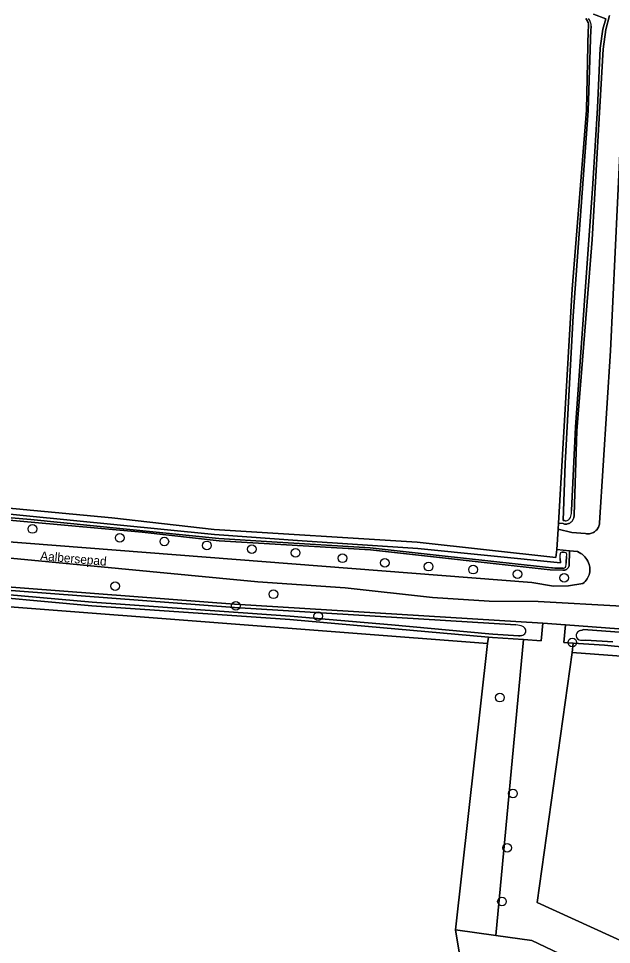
# Model space of a CAD drawing. Extents: x 162722 to 165104, y 384719 to 386284.
# Drawn here: x 163838.2 to 163905.1, y 385370.4 to 385474.9 of the extents above; entities that cross this region are included whole.
import ezdxf

# ---------------------------------------------------------------- set-up
doc = ezdxf.new("R2010")
doc.units = 0
for name, color, linetype in [('IMGEO_Boom', 7, 'Continuous'), ('IMGEO_Gemengd_bos', 7, 'Continuous'), ('IMGEO_Grasland_agrarisch', 7, 'Continuous'), ('IMGEO_Grasland_overig', 7, 'Continuous'), ('IMGEO_Groenvoorziening', 7, 'Continuous'), ('IMGEO_Hek', 7, 'Continuous'), ('IMGEO_Loofbos', 7, 'Continuous'), ('IMGEO_Oever', 7, 'Continuous'), ('IMGEO_Openbare_ruimte_label', 7, 'Continuous'), ('IMGEO_Voetpad_halfverhard', 7, 'Continuous'), ('IMGEO_Waterloop', 7, 'Continuous')]:
    doc.layers.add(name, color=color, linetype=linetype)

msp = doc.modelspace()

# ---------------------------------------------------------------- linework, layer by layer
at = {"layer": 'IMGEO_Boom'}
for centre in [(163839.75, 385417.29), (163849.61, 385416.28), (163854.65, 385415.87), (163859.46, 385415.44), (163864.52, 385415.01), (163869.47, 385414.6), (163874.76, 385413.98), (163879.55, 385413.48), (163884.49, 385413.04), (163889.5, 385412.7), (163894.53, 385412.18), (163899.79, 385411.78), (163849.09, 385410.83), (163866.96, 385409.92), (163862.71, 385408.61), (163872.02, 385407.44), (163900.71, 385404.48), (163892.54, 385398.26), (163894.01, 385387.45), (163893.35, 385381.3), (163892.77, 385375.26)]:
    msp.add_circle(centre, 0.489, dxfattribs=at)
at = {"layer": 'IMGEO_Gemengd_bos'}
msp.add_lwpolyline([(163804.29, 385422.71), (163848.71, 385418.55), (163860.29, 385417.25), (163883.19, 385415.81), (163898.86, 385414.08), (163898.96, 385414.99), (163899.12, 385417.27), (163899.14, 385417.94), (163900.69, 385444.37), (163902.3, 385464.57), (163902.51, 385473.66), (163902.53, 385473.79), (163902.55, 385473.92), (163902.55, 385474.05), (163902.54, 385474.18), (163902.52, 385474.31), (163902.48, 385474.44), (163902.44, 385474.56), (163902.38, 385474.68), (163902.32, 385474.8), (163902.24, 385474.9)], dxfattribs=at)
at = {"layer": 'IMGEO_Grasland_agrarisch'}
for points in [[(163887.52, 385372.06), (163891.13, 385404.35), (163792.04, 385411.95), (163716.39, 385374.42), (163712.48, 385371.3), (163767.09, 385261.41), (163786.85, 385266.44), (163800.01, 385268.84), (163929.93, 385258.32), (163930.39, 385263.13), (163924.88, 385267.34), (163932.78, 385342.04), (163914.94, 385355.74), (163911.42, 385357.55), (163888.2, 385367.95)], [(163984.62, 385362.03), (163986.38, 385396.95), (163900.68, 385403.34), (163896.74, 385375.15), (163925.93, 385361.83), (163943.73, 385354)]]:
    msp.add_lwpolyline(points, close=True, dxfattribs=at)
at = {"layer": 'IMGEO_Grasland_overig'}
for points in [[(163904.89, 385475.22), (163904.48, 385473.65), (163904.18, 385471.42), (163902.95, 385449.97), (163901.2, 385428.37), (163900.9, 385418.89), (163900.91, 385418.8), (163900.9, 385418.72), (163900.89, 385418.63), (163900.88, 385418.55), (163900.85, 385418.47), (163900.82, 385418.39), (163900.78, 385418.32), (163900.73, 385418.24), (163900.68, 385418.18), (163900.62, 385418.11), (163900.56, 385418.06), (163900.49, 385418.01), (163900.42, 385417.96), (163900.34, 385417.92), (163900.26, 385417.89), (163900.18, 385417.87), (163900.1, 385417.85), (163900.01, 385417.85), (163899.93, 385417.85), (163899.84, 385417.85), (163899.76, 385417.86), (163899.67, 385417.89), (163899.14, 385417.94), (163899.12, 385417.27), (163900.64, 385416.9), (163902.2, 385416.78), (163902.31, 385416.76), (163902.43, 385416.74), (163902.54, 385416.75), (163902.66, 385416.76), (163902.77, 385416.78), (163902.89, 385416.81), (163903, 385416.85), (163903.1, 385416.9), (163903.2, 385416.96), (163903.3, 385417.03), (163903.38, 385417.11), (163903.46, 385417.2), (163903.54, 385417.29), (163903.6, 385417.38), (163903.65, 385417.49), (163903.7, 385417.59), (163903.74, 385417.71), (163903.76, 385417.82), (163903.78, 385417.93), (163903.78, 385417.98), (163905.01, 385437.39), (163906.08, 385459.67)], [(163835.62, 385415.96), (163896.13, 385411.25), (163898.58, 385410.85), (163900.26, 385410.89), (163901.91, 385411.15), (163902.04, 385411.26), (163902.17, 385411.38), (163902.28, 385411.51), (163902.38, 385411.65), (163902.47, 385411.8), (163902.54, 385411.95), (163902.6, 385412.11), (163902.65, 385412.28), (163902.68, 385412.45), (163902.69, 385412.62), (163902.69, 385412.8), (163902.68, 385412.97), (163902.65, 385413.14), (163902.61, 385413.29), (163902.54, 385413.48), (163902.46, 385413.66), (163902.36, 385413.84), (163902.24, 385414), (163902.12, 385414.16), (163901.98, 385414.3), (163901.82, 385414.43), (163901.66, 385414.54), (163901.49, 385414.64), (163901.3, 385414.73), (163901.28, 385414.74), (163900.4, 385414.81), (163900.34, 385413.15), (163900.34, 385413.12), (163900.33, 385413.07), (163900.31, 385413.02), (163900.28, 385412.97), (163900.25, 385412.92), (163900.22, 385412.88), (163900.18, 385412.83), (163900.14, 385412.79), (163900.1, 385412.76), (163900.05, 385412.73), (163900.01, 385412.7), (163899.95, 385412.68), (163899.9, 385412.66), (163899.85, 385412.65), (163899.79, 385412.64), (163899.74, 385412.64), (163899.68, 385412.64), (163899.62, 385412.65), (163898.19, 385412.68), (163877.92, 385414.95), (163860.85, 385415.96), (163852.15, 385416.94), (163804.5, 385421.23)]]:
    msp.add_lwpolyline(points, dxfattribs=at)
msp.add_lwpolyline([(163942.72, 385342.22), (163942.75, 385342.54), (163925.93, 385361.83), (163896.74, 385375.15), (163900.68, 385403.34), (163900.82, 385404.42), (163899.76, 385404.49), (163899.94, 385406.49), (163897.38, 385406.66), (163897.2, 385404.66), (163895.19, 385404.8), (163892.06, 385371.42), (163896.14, 385370.84), (163925.15, 385357.04), (163937.96, 385342.34), (163930.39, 385263.13), (163929.93, 385258.32), (163929.82, 385257.28), (163934.38, 385256.98), (163934.45, 385258.02)], close=True, dxfattribs=at)
at = {"layer": 'IMGEO_Groenvoorziening'}
msp.add_lwpolyline([(163892.06, 385371.42), (163887.52, 385372.06), (163888.2, 385367.95), (163911.42, 385357.55), (163914.94, 385355.74), (163932.78, 385342.04), (163924.88, 385267.34), (163930.39, 385263.13), (163937.96, 385342.34), (163925.15, 385357.04), (163896.14, 385370.84)], close=True, dxfattribs=at)
at = {"layer": 'IMGEO_Hek'}
msp.add_lwpolyline([(163892.06, 385371.42), (163895.19, 385404.8)], dxfattribs=at)
at = {"layer": 'IMGEO_Loofbos'}
for points in [[(163906.29, 385408.58), (163896.84, 385409.1), (163891.32, 385409.13), (163884.92, 385409.54), (163875.05, 385410.65), (163865.21, 385411.33), (163837.28, 385414), (163822.16, 385415.22), (163806.43, 385416.77), (163801.92, 385416.86), (163795.35, 385416.39), (163792.42, 385415.89), (163782.63, 385413.2), (163780.41, 385412.37), (163752.28, 385398.38)], [(163750.81, 385395.76), (163773.97, 385407.54), (163779.36, 385410.07), (163788.41, 385413.26), (163789.4, 385413.56), (163791.45, 385414.04), (163793.53, 385414.33), (163795.63, 385414.44), (163797.73, 385414.36), (163806.43, 385414.22), (163810.64, 385413.86), (163814.52, 385413.35), (163817.28, 385412.72), (163831.4, 385411.17), (163862.58, 385408.8), (163897.38, 385406.66), (163899.94, 385406.49), (163945.62, 385403.06)], [(163716.39, 385374.42), (163792.04, 385411.95), (163891.13, 385404.35), (163891.25, 385405.08), (163868.83, 385407.07), (163846.46, 385408.63), (163830.8, 385410.03), (163815.26, 385411.85), (163803.76, 385412.91), (163799.1, 385412.88), (163793.74, 385412.53), (163792.46, 385412.48), (163791.18, 385412.31), (163789.93, 385412.04), (163788.78, 385411.68), (163787.51, 385411.33), (163786.28, 385410.86), (163785.09, 385410.29), (163784.75, 385410.1), (163778.26, 385406.77), (163772.31, 385404.25)]]:
    msp.add_lwpolyline(points, dxfattribs=at)
for points in [[(163892.06, 385371.42), (163895.19, 385404.8), (163891.71, 385405.04), (163891.25, 385405.08), (163891.13, 385404.35), (163887.52, 385372.06)], [(163900.82, 385404.42), (163900.68, 385403.34), (163986.38, 385396.95), (164000, 385395.93), (164014.8, 385394.87), (164074.75, 385390.56), (164079.15, 385390.24), (164105.84, 385388.32), (164085.13, 385390.24), (164000, 385396.58), (163982.95, 385397.31), (163975.24, 385397.92), (163958.6, 385399.87), (163948.37, 385400.74), (163940.26, 385401.16), (163922.3, 385402.69), (163915.42, 385403.08), (163904.36, 385404.18)]]:
    msp.add_lwpolyline(points, close=True, dxfattribs=at)
at = {"layer": 'IMGEO_Oever'}
for points in [[(163902.24, 385474.9), (163902.32, 385474.8), (163902.38, 385474.68), (163902.44, 385474.56), (163902.48, 385474.44), (163902.52, 385474.31), (163902.54, 385474.18), (163902.55, 385474.05), (163902.55, 385473.92), (163902.53, 385473.79), (163902.51, 385473.66), (163902.3, 385464.57), (163900.69, 385444.37), (163899.14, 385417.94), (163899.67, 385417.89), (163899.76, 385417.86), (163899.84, 385417.85), (163899.93, 385417.85), (163900.01, 385417.85), (163900.1, 385417.85), (163900.18, 385417.87), (163900.26, 385417.89), (163900.34, 385417.92), (163900.42, 385417.96), (163900.49, 385418.01), (163900.56, 385418.06), (163900.62, 385418.11), (163900.68, 385418.18), (163900.73, 385418.24), (163900.78, 385418.32), (163900.82, 385418.39), (163900.85, 385418.47), (163900.88, 385418.55), (163900.89, 385418.63), (163900.9, 385418.72), (163900.91, 385418.8), (163900.9, 385418.89), (163901.2, 385428.37), (163902.95, 385449.97), (163904.18, 385471.42), (163904.48, 385473.65), (163904.89, 385475.22)], [(163903.1, 385475.38), (163904.5, 385474.84), (163904.14, 385473.69), (163903.87, 385471.54), (163903.56, 385464.8), (163903.03, 385456.25), (163901.07, 385428.79), (163900.6, 385419.38)], [(163899.92, 385418.22), (163899.84, 385418.23), (163899.67, 385418.25), (163899.89, 385424.69), (163900.82, 385441.35), (163902.51, 385464.47), (163902.8, 385473.69), (163902.82, 385473.86), (163902.82, 385473.95), (163902.83, 385474.03)], [(163804.5, 385421.23), (163852.15, 385416.94), (163860.85, 385415.96), (163877.92, 385414.95), (163898.19, 385412.68), (163899.62, 385412.65), (163899.68, 385412.64), (163899.74, 385412.64), (163899.79, 385412.64), (163899.85, 385412.65), (163899.9, 385412.66), (163899.95, 385412.68), (163900.01, 385412.7), (163900.05, 385412.73), (163900.1, 385412.76), (163900.14, 385412.79), (163900.18, 385412.83), (163900.22, 385412.88), (163900.25, 385412.92), (163900.28, 385412.97), (163900.31, 385413.02), (163900.33, 385413.07), (163900.34, 385413.12), (163900.34, 385413.15), (163900.4, 385414.81), (163898.96, 385414.99), (163898.86, 385414.08), (163883.19, 385415.81), (163860.29, 385417.25), (163848.71, 385418.55), (163804.29, 385422.71)], [(163899.66, 385412.87), (163899.46, 385412.85), (163899.31, 385412.85), (163899.03, 385412.85), (163898.75, 385412.86), (163898.48, 385412.89), (163898.34, 385412.9), (163897.33, 385413.01), (163885.68, 385414.29), (163877.88, 385415.18), (163866.8, 385415.83), (163860.8, 385416.2), (163839.57, 385418.36), (163821.41, 385419.91), (163810.9, 385420.83), (163804.62, 385421.42), (163804.19, 385421.5), (163803.87, 385421.56), (163803.54, 385421.62)], [(163804.5, 385422.33), (163804.63, 385422.33), (163806.82, 385421.98), (163860.32, 385416.67), (163870.2, 385415.94), (163883.27, 385415.09), (163899.37, 385413.46), (163899.33, 385413.96)], [(163899.56, 385414.66), (163899.72, 385414.66), (163899.89, 385414.64)], [(163900.07, 385414.18), (163900.04, 385413.97), (163900.03, 385413.77), (163900.02, 385413.42)], [(163895, 385405.26), (163894.82, 385405.24), (163894.64, 385405.22), (163891.74, 385405.42), (163891.29, 385405.46), (163880.3, 385406.47), (163868.86, 385407.45), (163846.49, 385409.02), (163830.84, 385410.41), (163815.3, 385412.24), (163803.77, 385413.3), (163799.09, 385413.27), (163793.72, 385412.91), (163792.43, 385412.86)], [(163795.63, 385414.05), (163797.72, 385413.97), (163806.41, 385413.83), (163810.6, 385413.48), (163814.45, 385412.97), (163817.21, 385412.34), (163831.37, 385410.79), (163862.56, 385408.42), (163894.34, 385406.46)], [(163830.8, 385410.03), (163846.46, 385408.63), (163868.83, 385407.07), (163891.25, 385405.08), (163891.71, 385405.04), (163895.19, 385404.8), (163897.2, 385404.66), (163897.38, 385406.66), (163862.58, 385408.8), (163831.4, 385411.17)], [(163945.62, 385403.06), (163899.94, 385406.49), (163899.76, 385404.49), (163900.82, 385404.42), (163904.36, 385404.18), (163915.42, 385403.08)], [(163901.65, 385405.84), (163901.81, 385405.89), (163901.97, 385405.94), (163920.74, 385404.54), (163928.4, 385404.04), (163954.11, 385401.78), (163973.74, 385399.8), (163995.15, 385397.86), (164000.16, 385397.77), (164023.36, 385395.85), (164039.03, 385394.7), (164054.45, 385393.56), (164080.45, 385391.5), (164102.5, 385389.75)], [(163905.27, 385404.57), (163902.23, 385404.74)]]:
    msp.add_lwpolyline(points, dxfattribs=at)
for centre, radius, start, end in [((163901.12, 385473.85), 1.76, 19.727, 36.3252), ((163901.69, 385474.11), 1.14, 356.1239, 17.1666), ((163898.34, 385419.22), 2.27, 351.8773, 4.0828), ((163899.96, 385418.75), 0.532, 265.4211, 307.4597), ((163899.65, 385419.03), 0.945, 312.2179, 352.1077), ((163896.82, 385414.27), 2.52, 352.9473, 2.8397), ((163899.73, 385414.42), 0.393, 155.2962, 184.0416), ((163899.56, 385414.41), 0.252, 89.3896, 135.7167), ((163899.88, 385414.44), 0.196, 7.2331, 87.271), ((163898.74, 385414.35), 1.34, 352.7865, 5.2447), ((163899.72, 385413.15), 0.266, 292.8132, 351.2436), ((163898.31, 385413.47), 1.71, 347.7551, 358.1327), ((163899.61, 385413.52), 0.653, 274.3641, 288.5346), ((163894.22, 385403.96), 2.5, 69.1924, 87.1512), ((163894.91, 385405.79), 0.543, 337.0835, 68.7338), ((163902.03, 385404.81), 1.1, 110.1516, 137.774), ((163894.87, 385405.85), 0.596, 281.7267, 333.4239), ((163901.52, 385405.29), 0.393, 139.6019, 189.7369), ((163901.68, 385405.31), 0.555, 189.0718, 266.9659), ((163902.05, 385407.91), 3.18, 262.7816, 273.2821)]:
    msp.add_arc(centre, radius, start, end, dxfattribs=at)
at = {"layer": 'IMGEO_Voetpad_halfverhard'}
for points in [[(163906.08, 385459.67), (163905.01, 385437.39), (163903.78, 385417.98), (163903.78, 385417.93), (163903.76, 385417.82), (163903.74, 385417.71), (163903.7, 385417.59), (163903.65, 385417.49), (163903.6, 385417.38), (163903.54, 385417.29), (163903.46, 385417.2), (163903.38, 385417.11), (163903.3, 385417.03), (163903.2, 385416.96), (163903.1, 385416.9), (163903, 385416.85), (163902.89, 385416.81), (163902.77, 385416.78), (163902.66, 385416.76), (163902.54, 385416.75), (163902.43, 385416.74), (163902.31, 385416.76), (163902.2, 385416.78), (163900.64, 385416.9), (163899.12, 385417.27), (163898.96, 385414.99), (163900.4, 385414.81), (163901.28, 385414.74), (163901.3, 385414.73), (163901.49, 385414.64), (163901.66, 385414.54), (163901.82, 385414.43), (163901.98, 385414.3), (163902.12, 385414.16), (163902.24, 385414), (163902.36, 385413.84), (163902.46, 385413.66), (163902.54, 385413.48), (163902.61, 385413.29), (163902.65, 385413.14), (163902.68, 385412.97), (163902.69, 385412.8), (163902.69, 385412.62), (163902.68, 385412.45), (163902.65, 385412.28), (163902.6, 385412.11), (163902.54, 385411.95), (163902.47, 385411.8), (163902.38, 385411.65), (163902.28, 385411.51), (163902.17, 385411.38), (163902.04, 385411.26), (163901.91, 385411.15), (163900.26, 385410.89), (163898.58, 385410.85), (163896.13, 385411.25), (163835.62, 385415.96)], [(163752.28, 385398.38), (163780.41, 385412.37), (163782.63, 385413.2), (163792.42, 385415.89), (163795.35, 385416.39), (163801.92, 385416.86), (163806.43, 385416.77), (163822.16, 385415.22), (163837.28, 385414), (163865.21, 385411.33), (163875.05, 385410.65), (163884.92, 385409.54), (163891.32, 385409.13), (163896.84, 385409.1), (163906.29, 385408.58)]]:
    msp.add_lwpolyline(points, dxfattribs=at)
at = {"layer": 'IMGEO_Waterloop'}
for points in [[(163900.6, 385419.38), (163901.07, 385428.79), (163903.03, 385456.25), (163903.56, 385464.8), (163903.87, 385471.54), (163904.14, 385473.69), (163904.5, 385474.84), (163903.1, 385475.38)], [(163902.83, 385474.03), (163902.82, 385473.95), (163902.82, 385473.86), (163902.8, 385473.69), (163902.51, 385464.47), (163900.82, 385441.35), (163899.89, 385424.69), (163899.67, 385418.25), (163899.84, 385418.23), (163899.92, 385418.22)], [(163803.54, 385421.62), (163803.87, 385421.56), (163804.19, 385421.5), (163804.62, 385421.42), (163810.9, 385420.83), (163821.41, 385419.91), (163839.57, 385418.36), (163860.8, 385416.2), (163866.8, 385415.83), (163877.88, 385415.18), (163885.68, 385414.29), (163897.33, 385413.01), (163898.34, 385412.9), (163898.48, 385412.89), (163898.75, 385412.86), (163899.03, 385412.85), (163899.31, 385412.85), (163899.46, 385412.85), (163899.66, 385412.87)], [(163899.33, 385413.96), (163899.37, 385413.46), (163883.27, 385415.09), (163870.2, 385415.94), (163860.32, 385416.67), (163806.82, 385421.98)], [(163899.89, 385414.64), (163899.72, 385414.66), (163899.56, 385414.66)], [(163900.02, 385413.42), (163900.03, 385413.77), (163900.04, 385413.97), (163900.07, 385414.18)], [(163792.43, 385412.86), (163793.72, 385412.91), (163799.09, 385413.27), (163803.77, 385413.3), (163815.3, 385412.24), (163830.84, 385410.41), (163846.49, 385409.02), (163868.86, 385407.45), (163880.3, 385406.47), (163891.29, 385405.46), (163891.74, 385405.42), (163894.64, 385405.22), (163894.82, 385405.24), (163895, 385405.26)], [(163894.34, 385406.46), (163862.56, 385408.42), (163831.37, 385410.79), (163817.21, 385412.34), (163814.45, 385412.97), (163810.6, 385413.48), (163806.41, 385413.83), (163797.72, 385413.97), (163795.63, 385414.05)], [(163901.97, 385405.94), (163901.81, 385405.89), (163901.65, 385405.84)], [(164102.5, 385389.75), (164080.45, 385391.5), (164054.45, 385393.56), (164039.03, 385394.7), (164023.36, 385395.85), (164000.16, 385397.77), (163995.15, 385397.86), (163973.74, 385399.8), (163954.11, 385401.78), (163928.4, 385404.04), (163920.74, 385404.54), (163901.97, 385405.94)], [(163902.23, 385404.74), (163905.27, 385404.57)]]:
    msp.add_lwpolyline(points, dxfattribs=at)
for centre, radius, start, end in [((163901.12, 385473.85), 1.76, 19.727, 36.3252), ((163901.69, 385474.11), 1.14, 356.1239, 17.1666), ((163898.34, 385419.22), 2.27, 351.8773, 4.0828), ((163899.96, 385418.75), 0.532, 265.4211, 307.4597), ((163899.65, 385419.03), 0.945, 312.2179, 352.1077), ((163896.82, 385414.27), 2.52, 352.9473, 2.8397), ((163899.73, 385414.42), 0.393, 155.2962, 184.0416), ((163899.56, 385414.41), 0.252, 89.3896, 135.7167), ((163899.88, 385414.44), 0.196, 7.2331, 87.271), ((163898.74, 385414.35), 1.34, 352.7865, 5.2447), ((163899.72, 385413.15), 0.266, 292.8132, 351.2436), ((163898.31, 385413.47), 1.71, 347.7551, 358.1327), ((163899.61, 385413.52), 0.653, 274.3641, 288.5346), ((163894.22, 385403.96), 2.5, 69.1924, 87.1512), ((163894.91, 385405.79), 0.543, 337.0835, 68.7338), ((163902.03, 385404.81), 1.1, 110.1516, 137.774), ((163894.87, 385405.85), 0.596, 281.7267, 333.4239), ((163901.52, 385405.29), 0.393, 139.6019, 189.7369), ((163901.68, 385405.31), 0.555, 189.0718, 266.9659), ((163902.05, 385407.91), 3.18, 262.7816, 273.2821)]:
    msp.add_arc(centre, radius, start, end, dxfattribs=at)

# ---------------------------------------------------------------- texts
at = {"layer": 'IMGEO_Openbare_ruimte_label'}
msp.add_text('Aalbersepad', height=1, rotation=355.065, dxfattribs=at).set_placement((163840.61, 385413.78))

doc.saveas('drawing.dxf')
